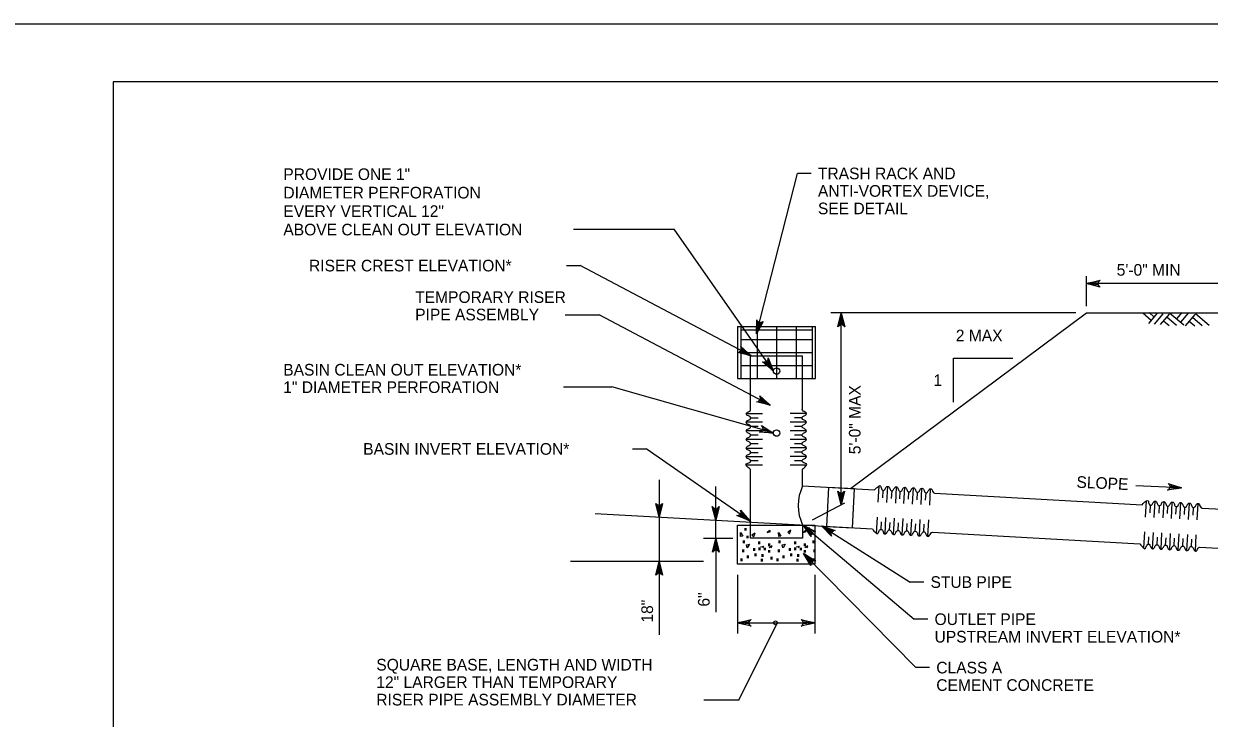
# Model space of a CAD drawing. Extents: x 636462 to 639890, y 299944 to 300538.
# Drawn here: x 637319.9 to 637624.9, y 300359.7 to 300538.4 of the extents above; entities that cross this region are included whole.
import ezdxf

# ---------------------------------------------------------------- set-up
doc = ezdxf.new("R2010")
doc.units = 0
for name, color, linetype in [('1', 7, 'Continuous'), ('Default', 7, 'Continuous'), ('PLT-BNDY', 7, 'Continuous')]:
    doc.layers.add(name, color=color, linetype=linetype)

msp = doc.modelspace()

# ---------------------------------------------------------------- linework, layer by layer
at = {"layer": '1'}
msp.add_lwpolyline([(638128.91, 299959.45), (638128.91, 300523.45), (637342.91, 300523.45), (637342.91, 299959.45), (638128.91, 299959.45), (638128.91, 299985.81), (637928.91, 299985.81), (637928.91, 300050.49), (638128.91, 300050.49), (638128.91, 300079.45), (637928.91, 300079.45), (637928.91, 299959.45), (638007.72, 299959.45), (638007.72, 299985.81), (638007.72, 299959.45), (638084.72, 299959.45), (638084.72, 299985.81), (638084.72, 299973.49), (638128.91, 299973.49)], dxfattribs=at)
at = {"layer": 'Default'}
for p, q in [((637508.47, 300458.64), (637519, 300499.91)), ((637522.5, 300499.91), (637519, 300499.91)), ((637461.36, 300485.61), (637487.23, 300485.61)), ((637512.75, 300449.08), (637487.23, 300485.61)), ((637459.56, 300476.2), (637463.06, 300476.2)), ((637507.09, 300452.98), (637463.06, 300476.2)), ((637593.38, 300465.77), (637593.38, 300473.49)), ((637590.59, 300464.05), (637527.55, 300464.05)), ((637530.24, 300414.63), (637530.24, 300463.96)), ((637532.65, 300418.8), (637593.38, 300464.05)), ((637593.38, 300464.05), (637634.15, 300464.05)), ((637607.81, 300464.05), (637610, 300462.19)), ((637611.52, 300463.98), (637609.27, 300461.33)), ((637609.44, 300464.09), (637610.7, 300463.01)), ((637614.8, 300463.98), (637618.34, 300460.96)), ((637617.85, 300464.09), (637616.51, 300462.52)), ((637619.51, 300463.98), (637617.53, 300461.65)), ((637621.37, 300463.9), (637624.92, 300460.89)), ((637459.25, 300463.5), (637467.95, 300463.5)), ((637511.98, 300440.28), (637467.95, 300463.5)), ((637612.99, 300463.76), (637610.72, 300461.1)), ((637614.61, 300463.71), (637612.33, 300461.02)), ((637613.19, 300462.02), (637614.64, 300460.78)), ((637613.99, 300462.98), (637616.51, 300460.84)), ((637621.19, 300463.63), (637618.72, 300460.73)), ((637619.76, 300461.94), (637621.22, 300460.7)), ((637620.57, 300462.9), (637623.09, 300460.76)), ((637503.57, 300460.52), (637523.66, 300460.52)), ((637503.57, 300460.52), (637503.57, 300447.12)), ((637503.57, 300460.52), (637503.57, 300460.52)), ((637504.4, 300460.52), (637504.4, 300447.12)), ((637504.4, 300459.68), (637522.83, 300459.68)), ((637508.59, 300460.52), (637508.59, 300447.12)), ((637513.62, 300460.52), (637513.62, 300447.12)), ((637518.64, 300460.52), (637518.64, 300447.12)), ((637522.83, 300447.12), (637522.83, 300460.52)), ((637523.66, 300447.12), (637523.66, 300460.52)), ((637504.4, 300457.17), (637522.83, 300457.17)), ((637504.4, 300453.82), (637522.83, 300453.82)), ((637506.92, 300452.98), (637520.31, 300452.98)), ((637506.92, 300439.18), (637506.92, 300452.98)), ((637508.67, 300452.98), (637508.67, 300452.98)), ((637520.31, 300439.21), (637520.31, 300452.98)), ((637559.13, 300452.38), (637574.38, 300452.38)), ((637559.13, 300441.02), (637559.13, 300452.38)), ((637504.4, 300450.47), (637522.83, 300450.47)), ((637503.57, 300447.12), (637523.66, 300447.12)), ((637458.78, 300444.98), (637471.25, 300444.98)), ((637512.82, 300433.12), (637471.25, 300444.98)), ((637510.01, 300438.08), (637505.81, 300438.08)), ((637508.84, 300436.97), (637506.92, 300436.97)), ((637521.27, 300438.1), (637517.07, 300438.1)), ((637520.17, 300437), (637518.24, 300437)), ((637510.01, 300435.87), (637505.81, 300435.87)), ((637510.01, 300433.66), (637505.81, 300433.66)), ((637508.84, 300434.76), (637506.92, 300434.76)), ((637521.27, 300435.89), (637517.07, 300435.89)), ((637521.27, 300433.68), (637517.07, 300433.68)), ((637520.17, 300434.79), (637518.24, 300434.79)), ((637510.01, 300431.44), (637505.81, 300431.44)), ((637508.84, 300432.55), (637506.92, 300432.55)), ((637508.84, 300430.34), (637506.92, 300430.34)), ((637521.27, 300431.47), (637517.07, 300431.47)), ((637520.17, 300432.57), (637518.24, 300432.57)), ((637520.17, 300430.36), (637518.24, 300430.36)), ((637476.58, 300429.01), (637480.08, 300429.01)), ((637506.71, 300410.55), (637480.08, 300429.01)), ((637505.81, 300429.23), (637510.01, 300429.23)), ((637506.92, 300428.13), (637508.84, 300428.13)), ((637521.27, 300429.26), (637517.07, 300429.26)), ((637520.17, 300428.15), (637518.24, 300428.15)), ((637518.79, 300429.26), (637518.79, 300429.26)), ((637510.01, 300427.02), (637505.81, 300427.02)), ((637510.01, 300424.81), (637505.81, 300424.81)), ((637508.84, 300425.92), (637506.92, 300425.92)), ((637521.27, 300427.05), (637517.07, 300427.05)), ((637521.27, 300424.84), (637517.07, 300424.84)), ((637520.17, 300425.94), (637518.24, 300425.94)), ((637506.92, 300409.44), (637506.92, 300423.71)), ((637520.31, 300419.49), (637520.31, 300423.73)), ((637483.41, 300421.1), (637483.41, 300400.02)), ((637520.31, 300419.49), (637538.82, 300418.46)), ((637539.76, 300415.31), (637539.99, 300419.5)), ((637540.93, 300416.42), (637541.03, 300418.34)), ((637541.96, 300415.19), (637542.2, 300419.38)), ((637543.24, 300418.22), (637543.13, 300416.29)), ((637544.4, 300419.26), (637544.17, 300415.07)), ((637545.34, 300416.17), (637545.44, 300418.1)), ((637546.38, 300414.94), (637546.61, 300419.14)), ((637548.58, 300414.82), (637548.82, 300419.02)), ((637550.79, 300414.7), (637551.02, 300418.89)), ((637553, 300414.58), (637553.23, 300418.77)), ((637522.89, 300410.78), (637531.16, 300415.11)), ((637547.54, 300416.05), (637547.65, 300417.97)), ((637549.75, 300415.93), (637549.86, 300417.85)), ((637551.96, 300415.8), (637552.07, 300417.73)), ((637554.27, 300417.61), (637607.63, 300414.65)), ((637608.56, 300411.5), (637608.8, 300415.69)), ((637610.77, 300411.38), (637611, 300415.57)), ((637613.21, 300415.45), (637612.98, 300411.26)), ((637615.18, 300411.13), (637615.41, 300415.33)), ((637617.39, 300411.01), (637617.62, 300415.21)), ((637619.6, 300410.89), (637619.83, 300415.08)), ((637466.98, 300412.38), (637538.27, 300408.43)), ((637609.73, 300412.61), (637609.84, 300414.53)), ((637612.04, 300414.41), (637611.94, 300412.48)), ((637614.14, 300412.36), (637614.25, 300414.29)), ((637616.35, 300412.24), (637616.46, 300414.16)), ((637618.56, 300412.12), (637618.66, 300414.04)), ((637620.77, 300411.99), (637620.87, 300413.92)), ((637621.8, 300410.77), (637622.04, 300414.96)), ((637623.08, 300413.8), (637719.62, 300408.45)), ((637520.41, 300409.37), (637549, 300385.2)), ((637525.28, 300409.15), (637547.97, 300394.76)), ((637539.31, 300407.26), (637539.54, 300411.46)), ((637540.48, 300408.31), (637540.58, 300410.23)), ((637541.52, 300407.14), (637541.75, 300411.34)), ((637542.68, 300408.19), (637542.79, 300410.11)), ((637543.72, 300407.02), (637543.96, 300411.21)), ((637543.96, 300411.21), (637543.96, 300411.21)), ((637544.89, 300408.06), (637544.99, 300409.99)), ((637545.93, 300406.9), (637546.16, 300411.09)), ((637547.1, 300407.94), (637547.2, 300409.87)), ((637548.14, 300406.78), (637548.37, 300410.97)), ((637549.3, 300407.82), (637549.41, 300409.74)), ((637550.34, 300406.65), (637550.58, 300410.85)), ((637551.51, 300407.7), (637551.62, 300409.62)), ((637552.55, 300406.53), (637552.78, 300410.73)), ((637502.36, 300405.98), (637494.77, 300405.98)), ((637497.97, 300405.98), (637497.97, 300387.05)), ((637553.72, 300407.57), (637607.08, 300404.62)), ((637608.12, 300403.45), (637608.35, 300407.65)), ((637609.28, 300404.5), (637609.39, 300406.42)), ((637610.33, 300403.33), (637610.56, 300407.53)), ((637611.49, 300404.37), (637611.59, 300406.3)), ((637612.53, 300403.21), (637612.76, 300407.4)), ((637612.76, 300407.4), (637612.76, 300407.4)), ((637613.69, 300404.25), (637613.8, 300406.18)), ((637614.74, 300403.09), (637614.97, 300407.28)), ((637615.9, 300404.13), (637616.01, 300406.06)), ((637616.94, 300402.97), (637617.18, 300407.16)), ((637618.11, 300404.01), (637618.22, 300405.93)), ((637619.15, 300402.84), (637619.38, 300407.04)), ((637621.36, 300402.72), (637621.59, 300406.92)), ((637505.84, 300404.33), (637506.62, 300404.49)), ((637506.05, 300403.59), (637505.84, 300404.33)), ((637506.62, 300404.49), (637506.08, 300403.59)), ((637509.45, 300403.84), (637510.24, 300403.99)), ((637510.24, 300403.99), (637509.99, 300403.59)), ((637512.45, 300404.07), (637511.67, 300403.59)), ((637512.26, 300403.59), (637512.45, 300404.07)), ((637515.03, 300404.33), (637515.81, 300404.49)), ((637515.24, 300403.59), (637515.03, 300404.33)), ((637515.81, 300404.49), (637515.27, 300403.59)), ((637518.65, 300403.84), (637519.43, 300403.99)), ((637519.43, 300403.99), (637519.18, 300403.59)), ((637521.64, 300404.07), (637520.86, 300403.59)), ((637521.45, 300403.59), (637521.64, 300404.07)), ((637620.32, 300403.89), (637620.42, 300405.81)), ((637622.52, 300403.76), (637719.07, 300398.42)), ((637494.77, 300400.02), (637460.58, 300400.02)), ((637483.41, 300400.02), (637483.41, 300381.19)), ((637520.57, 300402.08), (637549.46, 300372.74)), ((637503.57, 300396.63), (637503.57, 300381.51)), ((637523.42, 300396.63), (637523.42, 300381.51)), ((637551.46, 300394.76), (637547.97, 300394.76)), ((637552.5, 300385.2), (637549, 300385.2)), ((637503.57, 300384.26), (637523.42, 300384.26)), ((637503.89, 300364.37), (637513.56, 300383.84)), ((637552.96, 300372.74), (637549.46, 300372.74)), ((637503.89, 300364.37), (637494.87, 300364.37))]:
    msp.add_line(p, q, dxfattribs=at)
for points in [[(637596.61, 300470.91), (637596.88, 300470.69), (637593.38, 300471.55), (637596.61, 300470.91), (637596.41, 300471.29), (637593.38, 300471.55), (637596.41, 300471.81), (637596.59, 300472.19), (637593.38, 300471.55), (637596.87, 300472.44), (637596.59, 300472.19)], [(637634.15, 300471.55), (637593.38, 300471.55)], [(637529.6, 300460.72), (637529.38, 300460.45), (637530.24, 300463.96), (637529.6, 300460.72), (637529.98, 300460.92), (637530.24, 300463.96), (637530.5, 300460.93), (637530.88, 300460.74), (637530.24, 300463.96), (637531.13, 300460.46), (637530.88, 300460.74)], [(637509.9, 300461.61), (637510.18, 300461.82), (637508.47, 300458.64), (637509.9, 300461.61), (637509.49, 300461.52), (637508.47, 300458.64), (637508.98, 300461.64), (637508.66, 300461.91), (637508.47, 300458.64), (637508.49, 300462.25), (637508.66, 300461.91)], [(637504.52, 300455.04), (637504.38, 300455.36), (637507.09, 300452.98), (637504.52, 300455.04), (637504.52, 300454.62), (637507.09, 300452.98), (637504.29, 300454.15), (637503.95, 300453.9), (637507.09, 300452.98), (637503.58, 300453.81), (637503.95, 300453.9)], [(637511.42, 300452.09), (637511.45, 300452.44), (637512.75, 300449.08), (637511.42, 300452.09), (637511.23, 300451.72), (637512.75, 300449.08), (637510.8, 300451.41), (637510.39, 300451.35), (637512.75, 300449.08), (637510.02, 300451.43), (637510.39, 300451.35)], [(637509.41, 300442.33), (637509.27, 300442.66), (637511.98, 300440.28), (637509.41, 300442.33), (637509.41, 300441.91), (637511.98, 300440.28), (637509.17, 300441.45), (637508.84, 300441.2), (637511.98, 300440.28), (637508.47, 300441.1), (637508.84, 300441.2)], [(637509.95, 300434.73), (637509.77, 300435.03), (637512.82, 300433.11), (637509.95, 300434.73), (637510.02, 300434.31), (637512.82, 300433.11), (637509.86, 300433.82), (637509.57, 300433.52), (637512.82, 300433.11), (637509.22, 300433.36), (637509.57, 300433.52)], [(637497.97, 300405.98), (637497.97, 300419.31)], [(637530.88, 300417.86), (637531.1, 300418.13), (637530.24, 300414.63), (637530.88, 300417.86), (637530.51, 300417.66), (637530.24, 300414.63), (637529.98, 300417.66), (637529.61, 300417.84), (637530.24, 300414.63), (637529.35, 300418.12), (637529.61, 300417.84)], [(637617.76, 300418.98), (637606.02, 300419.53)], [(637614.59, 300419.89), (637614.34, 300420.13), (637617.76, 300418.98), (637614.59, 300419.89), (637614.76, 300419.5), (637617.76, 300418.98), (637614.72, 300418.98), (637614.5, 300418.62), (637617.76, 300418.98), (637614.2, 300418.39), (637614.5, 300418.62)], [(637484.05, 300414.7), (637484.27, 300414.97), (637483.41, 300411.47), (637484.05, 300414.7), (637483.67, 300414.5), (637483.41, 300411.47), (637483.15, 300414.5), (637482.77, 300414.68), (637483.41, 300411.47), (637482.52, 300414.96), (637482.77, 300414.68)], [(637498.61, 300413.89), (637498.83, 300414.16), (637497.97, 300410.66), (637498.61, 300413.89), (637498.24, 300413.7), (637497.97, 300410.66), (637497.71, 300413.69), (637497.34, 300413.87), (637497.97, 300410.66), (637497.08, 300414.16), (637497.34, 300413.87)], [(637504.45, 300412.95), (637504.36, 300413.29), (637506.71, 300410.55), (637504.45, 300412.95), (637504.39, 300412.53), (637506.71, 300410.55), (637504.09, 300412.1), (637503.72, 300411.9), (637506.71, 300410.55), (637503.35, 300411.86), (637503.72, 300411.9)], [(637522.46, 300406.79), (637522.52, 300406.44), (637520.41, 300409.37), (637522.46, 300406.79), (637522.55, 300407.2), (637520.41, 300409.37), (637522.89, 300407.6), (637523.27, 300407.77), (637520.41, 300409.37), (637523.65, 300407.78), (637523.27, 300407.77)], [(637527.66, 300406.88), (637527.77, 300406.54), (637525.28, 300409.15), (637527.66, 300406.88), (637527.69, 300407.3), (637525.28, 300409.15), (637527.97, 300407.74), (637528.33, 300407.96), (637525.28, 300409.15), (637528.7, 300408.02), (637528.33, 300407.96)], [(637497.33, 300402.75), (637497.11, 300402.48), (637497.97, 300405.98), (637497.33, 300402.75), (637497.71, 300402.95), (637497.97, 300405.98), (637498.23, 300402.95), (637498.61, 300402.77), (637497.97, 300405.98), (637498.86, 300402.49), (637498.61, 300402.77)], [(637482.77, 300396.79), (637482.55, 300396.52), (637483.41, 300400.02), (637482.77, 300396.79), (637483.14, 300396.99), (637483.41, 300400.02), (637483.67, 300396.99), (637484.04, 300396.81), (637483.41, 300400.02), (637484.3, 300396.53), (637484.04, 300396.81)], [(637522.42, 300399.35), (637522.45, 300399), (637520.57, 300402.08), (637522.42, 300399.35), (637522.54, 300399.75), (637520.57, 300402.08), (637522.9, 300400.13), (637523.3, 300400.27), (637520.57, 300402.08), (637523.68, 300400.25), (637523.3, 300400.27)], [(637506.8, 300383.62), (637507.07, 300383.4), (637503.57, 300384.26), (637506.8, 300383.62), (637506.6, 300383.99), (637503.57, 300384.26), (637506.6, 300384.52), (637506.78, 300384.89), (637503.57, 300384.26), (637507.06, 300385.15), (637506.78, 300384.89)], [(637520.19, 300384.9), (637519.92, 300385.12), (637523.42, 300384.26), (637520.19, 300384.9), (637520.39, 300384.52), (637523.42, 300384.26), (637520.39, 300384), (637520.21, 300383.62), (637523.42, 300384.26), (637519.93, 300383.37), (637520.21, 300383.62)]]:
    msp.add_lwpolyline(points, dxfattribs=at)
for points in [[(637527, 300419.12), (637526.45, 300409.08), (637533.14, 300408.71), (637533.69, 300418.75)], [(637523.42, 300409.44), (637523.42, 300399.39), (637503.57, 300399.39), (637503.57, 300409.44)], [(637520.31, 300409.44), (637520.31, 300406.09), (637506.92, 300406.09), (637506.92, 300409.44)], [(637504.9, 300406.57), (637504.32, 300406.44), (637504.3, 300407.51)], [(637508.09, 300407.35), (637507.28, 300406.85), (637507.74, 300406.44)], [(637512.05, 300407.74), (637511.91, 300408.06), (637511.22, 300407.47)], [(637514.73, 300406.57), (637514.15, 300406.44), (637514.13, 300407.51)], [(637517.28, 300408.08), (637516.47, 300407.58), (637516.93, 300407.17)], [(637521.24, 300407.74), (637521.1, 300408.06), (637520.41, 300407.47)]]:
    msp.add_lwpolyline(points, close=True, dxfattribs=at)
for centre, radius in [((637513.62, 300449.07), 0.837), ((637513.62, 300433.11), 0.837), ((637513.33, 300384.26), 0.481)]:
    msp.add_circle(centre, radius, dxfattribs=at)
msp.add_arc((637530.7, 300414.46), 11.53, 154.1743, 205.8257, dxfattribs=at)
for points in [[(637506.92, 300423.71), (637506.43, 300424.08), (637506.07, 300424.44), (637505.81, 300424.81), (637505.55, 300425.18), (637506.92, 300425.55), (637506.92, 300425.92), (637506.92, 300426.29), (637505.81, 300426.65), (637505.81, 300427.02), (637505.81, 300427.39), (637506.92, 300427.76), (637506.92, 300428.13), (637506.92, 300428.5), (637505.81, 300428.87), (637505.81, 300429.23), (637505.81, 300429.6), (637506.92, 300429.97), (637506.92, 300430.34), (637506.92, 300430.71), (637505.81, 300431.08), (637505.81, 300431.44), (637505.81, 300431.81), (637506.92, 300432.18), (637506.92, 300432.55), (637506.92, 300432.92), (637505.81, 300433.29), (637505.81, 300433.66), (637505.81, 300434.02), (637506.92, 300434.39), (637506.92, 300434.76), (637506.92, 300435.13), (637505.81, 300435.5), (637505.81, 300435.87), (637505.81, 300436.23), (637506.92, 300436.6), (637506.92, 300436.97), (637506.92, 300437.34), (637505.81, 300437.71), (637505.81, 300438.08), (637505.81, 300438.44), (637506.99, 300438.81), (637506.92, 300439.18)], [(637520.17, 300423.73), (637520.66, 300424.1), (637521.01, 300424.47), (637521.27, 300424.84), (637521.54, 300425.21), (637520.17, 300425.57), (637520.17, 300425.94), (637520.17, 300426.31), (637521.27, 300426.68), (637521.27, 300427.05), (637521.27, 300427.42), (637520.17, 300427.79), (637520.17, 300428.15), (637520.17, 300428.52), (637521.27, 300428.89), (637521.27, 300429.26), (637521.27, 300429.63), (637520.17, 300430), (637520.17, 300430.36), (637520.17, 300430.73), (637521.27, 300431.1), (637521.27, 300431.47), (637521.27, 300431.84), (637520.17, 300432.21), (637520.17, 300432.57), (637520.17, 300432.94), (637521.27, 300433.31), (637521.27, 300433.68), (637521.27, 300434.05), (637520.17, 300434.42), (637520.17, 300434.79), (637520.17, 300435.15), (637521.27, 300435.52), (637521.27, 300435.89), (637521.27, 300436.26), (637520.17, 300436.63), (637520.17, 300437), (637520.17, 300437.36), (637521.27, 300437.73), (637521.27, 300438.1), (637521.27, 300438.47), (637520.17, 300438.84), (637520.17, 300439.21)], [(637538.82, 300418.46), (637539.22, 300418.93), (637539.61, 300419.26), (637539.99, 300419.5), (637540.37, 300419.74), (637540.66, 300418.36), (637541.03, 300418.34), (637541.4, 300418.32), (637541.83, 300419.4), (637542.2, 300419.38), (637542.56, 300419.36), (637542.87, 300418.24), (637543.24, 300418.22), (637543.6, 300418.2), (637544.03, 300419.28), (637544.4, 300419.26), (637544.77, 300419.24), (637545.08, 300418.12), (637545.44, 300418.1), (637545.81, 300418.08), (637546.24, 300419.16), (637546.61, 300419.14), (637546.98, 300419.12), (637547.28, 300417.99), (637547.65, 300417.97), (637548.02, 300417.95), (637548.45, 300419.04), (637548.82, 300419.02), (637549.18, 300419), (637549.49, 300417.87), (637549.86, 300417.85), (637550.23, 300417.83), (637550.65, 300418.91), (637551.02, 300418.89), (637551.39, 300418.87), (637551.7, 300417.75), (637552.07, 300417.73), (637552.43, 300417.71), (637552.86, 300418.79), (637553.23, 300418.77), (637553.6, 300418.75), (637553.9, 300417.56), (637554.27, 300417.61)], [(637607.63, 300414.65), (637608.03, 300415.12), (637608.41, 300415.45), (637608.8, 300415.69), (637609.18, 300415.93), (637609.47, 300414.55), (637609.84, 300414.53), (637610.21, 300414.51), (637610.64, 300415.59), (637611, 300415.57), (637611.37, 300415.55), (637611.68, 300414.43), (637612.04, 300414.41), (637612.41, 300414.39), (637612.84, 300415.47), (637613.21, 300415.45), (637613.58, 300415.43), (637613.88, 300414.31), (637614.25, 300414.29), (637614.62, 300414.26), (637615.05, 300415.35), (637615.41, 300415.33), (637615.78, 300415.31), (637616.09, 300414.18), (637616.46, 300414.16), (637616.83, 300414.14), (637617.25, 300415.23), (637617.62, 300415.21), (637617.99, 300415.19), (637618.3, 300414.06), (637618.66, 300414.04), (637619.03, 300414.02), (637619.46, 300415.1), (637619.83, 300415.08), (637620.2, 300415.06), (637620.5, 300413.94), (637620.87, 300413.92), (637621.24, 300413.9), (637621.67, 300414.98), (637622.04, 300414.96), (637622.4, 300414.94), (637622.71, 300413.75), (637623.08, 300413.8)], [(637538.27, 300408.43), (637538.61, 300407.92), (637538.96, 300407.55), (637539.31, 300407.26), (637539.67, 300406.98), (637540.11, 300408.33), (637540.48, 300408.31), (637540.84, 300408.29), (637541.15, 300407.16), (637541.52, 300407.14), (637541.89, 300407.12), (637542.31, 300408.21), (637542.68, 300408.19), (637543.05, 300408.16), (637543.36, 300407.04), (637543.72, 300407.02), (637544.09, 300407), (637544.52, 300408.08), (637544.89, 300408.06), (637545.26, 300408.04), (637545.56, 300406.92), (637545.93, 300406.9), (637546.3, 300406.88), (637546.73, 300407.96), (637547.1, 300407.94), (637547.46, 300407.92), (637547.77, 300406.8), (637548.14, 300406.78), (637548.51, 300406.76), (637548.93, 300407.84), (637549.3, 300407.82), (637549.67, 300407.8), (637549.98, 300406.67), (637550.34, 300406.65), (637550.71, 300406.63), (637551.14, 300407.72), (637551.51, 300407.7), (637551.88, 300407.68), (637552.18, 300406.55), (637552.55, 300406.53), (637552.92, 300406.51), (637553.35, 300407.59), (637553.72, 300407.57)], [(637607.08, 300404.62), (637607.42, 300404.11), (637607.76, 300403.74), (637608.12, 300403.45), (637608.47, 300403.17), (637608.92, 300404.52), (637609.28, 300404.5), (637609.65, 300404.48), (637609.96, 300403.35), (637610.33, 300403.33), (637610.69, 300403.31), (637611.12, 300404.39), (637611.49, 300404.37), (637611.86, 300404.35), (637612.16, 300403.23), (637612.53, 300403.21), (637612.9, 300403.19), (637613.33, 300404.27), (637613.69, 300404.25), (637614.06, 300404.23), (637614.37, 300403.11), (637614.74, 300403.09), (637615.1, 300403.07), (637615.53, 300404.15), (637615.9, 300404.13), (637616.27, 300404.11), (637616.58, 300402.99), (637616.94, 300402.97), (637617.31, 300402.95), (637617.74, 300404.03), (637618.11, 300404.01), (637618.48, 300403.99), (637618.78, 300402.86), (637619.15, 300402.84), (637619.52, 300402.82), (637619.95, 300403.91), (637620.32, 300403.89), (637620.68, 300403.87), (637620.99, 300402.74), (637621.36, 300402.72), (637621.73, 300402.7), (637622.16, 300403.78), (637622.52, 300403.76)]]:
    msp.add_open_spline(points, degree=3, dxfattribs=at)
at = {"layer": 'PLT-BNDY'}
msp.add_lwpolyline([(637302.91, 300538.45), (638143.91, 300538.45), (638143.91, 299944.45), (637302.91, 299944.45)], close=True, dxfattribs=at)

# ---------------------------------------------------------------- texts
at = {"layer": 'Default'}
for s, height, p in [('PROVIDE ONE 1" ', 2.998, (637386.73, 300498.22)), ('TRASH RACK AND ', 2.998, (637524.25, 300498.41)), ('DIAMETER PERFORATION ', 2.998, (637386.73, 300493.47)), ('ANTI-VORTEX DEVICE,', 2.998, (637524.25, 300493.91)), ('EVERY VERTICAL 12" ', 2.998, (637386.73, 300488.72)), ('SEE DETAIL', 2.998, (637524.25, 300489.41)), ('ABOVE CLEAN OUT ELEVATION', 2.998, (637386.73, 300483.97)), ('RISER CREST ELEVATION*', 2.998, (637393.33, 300474.7)), ('5\'-0" MIN', 2.998, (637601.11, 300473.6)), ('TEMPORARY RISER', 2.998, (637420.64, 300466.59)), ('PIPE ASSEMBLY', 2.998, (637420.64, 300462.1)), ('2 MAX', 2.998, (637559.72, 300456.71)), ('BASIN CLEAN OUT ELEVATION*', 2.998, (637386.7, 300447.9)), ('1" DIAMETER PERFORATION', 2.998, (637386.7, 300443.41)), ('1', 3, (637553.95, 300445.19)), ('BASIN INVERT ELEVATION*', 2.998, (637407.27, 300427.52)), ('.', 4.71, (637504.74, 300407.97)), ('.', 4.71, (637505.28, 300406)), ('.', 4.71, (637521.01, 300408.13)), ('.', 4.71, (637521.75, 300406.87)), ('.', 4.71, (637504.12, 300402.42)), ('.', 4.71, (637504.32, 300404.74)), ('.', 4.71, (637506.99, 300402.77)), ('.', 4.71, (637508.29, 300404.5)), ('.', 4.71, (637508.33, 300402.92)), ('.', 4.71, (637509.75, 300402.88)), ('.', 4.71, (637510.85, 300403.97)), ('.', 4.71, (637510.85, 300402.31)), ('.', 4.71, (637513.31, 300402.42)), ('.', 4.71, (637513.51, 300404.74)), ('.', 4.71, (637516.18, 300402.77)), ('.', 4.71, (637517.48, 300404.5)), ('.', 4.71, (637517.52, 300402.92)), ('.', 4.71, (637518.94, 300402.88)), ('.', 4.71, (637520.04, 300403.97)), ('.', 4.71, (637520.04, 300402.31)), ('.', 4.71, (637522.21, 300404.74)), ('.', 4.71, (637522.5, 300402.42)), ('.', 4.71, (637503.75, 300400.12)), ('.', 4.71, (637505.36, 300400.88)), ('.', 4.71, (637507.29, 300401.4)), ('.', 4.71, (637508.96, 300400.02)), ('.', 4.71, (637508.96, 300400.02)), ('.', 4.71, (637509.13, 300401.21)), ('.', 4.71, (637511.43, 300400.53)), ('.', 4.71, (637512.94, 300400.12)), ('.', 4.71, (637514.55, 300400.88)), ('.', 4.71, (637516.48, 300401.4)), ('.', 4.71, (637518.15, 300400.02)), ('.', 4.71, (637518.15, 300400.02)), ('.', 4.71, (637518.32, 300401.21)), ('.', 4.71, (637520.62, 300400.53)), ('.', 4.71, (637522.13, 300400.12)), ('STUB PIPE', 2.998, (637553.21, 300393.26)), ('OUTLET PIPE', 2.998, (637554.25, 300383.7)), ('UPSTREAM INVERT ELEVATION*', 2.998, (637554.25, 300379.2)), ('SQUARE BASE, LENGTH AND WIDTH', 2.998, (637410.64, 300371.99)), ('CLASS A', 2.998, (637554.7, 300371.24)), ('12" LARGER THAN TEMPORARY', 2.998, (637410.64, 300367.5)), ('CEMENT CONCRETE', 2.998, (637554.7, 300366.75)), ('RISER PIPE ASSEMBLY DIAMETER', 2.998, (637410.64, 300363))]:
    msp.add_text(s, height=height, dxfattribs=at).set_placement(p)
for s, rotation, p in [('5\'-0" MAX', 90, (637535.22, 300427.65)), ('SLOPE', 357.3059, (637590.7, 300419.05)), ('6"', 90, (637496.39, 300388.44)), ('18"', 90, (637481.83, 300384.32))]:
    msp.add_text(s, height=2.998, rotation=rotation, dxfattribs=at).set_placement(p)

doc.saveas('drawing.dxf')
